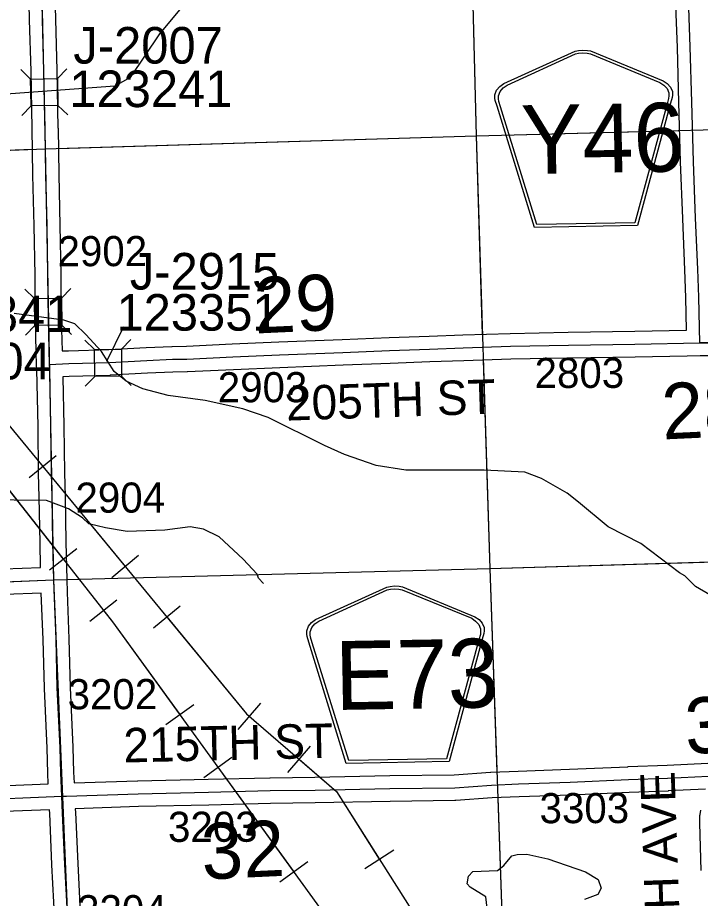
# Model space of a CAD drawing. Extents: x 128.7 to 185.5, y -21.4 to 12.6.
# Drawn here: x 141.042 to 142.63, y -7.251 to -5.204 of the extents above; entities that cross this region are included whole.
import ezdxf

# ---------------------------------------------------------------- set-up
doc = ezdxf.new("R2010")
doc.units = 0
for name, color, linetype in [('tdCoHydroRiver', 7, 'Continuous'), ('tdCoPipe', 7, 'Continuous'), ('tdCoSecRdNmbr', 7, 'Continuous'), ('tdCoSecRdTxt', 7, 'Continuous'), ('tdCoSecRteBand', 7, 'Continuous'), ('tdCoSecRteCL', 7, 'Continuous'), ('tdCoSectLine', 7, 'Continuous'), ('tdCoSectLinePart', 7, 'Continuous'), ('tdCoSectNmbr', 7, 'Continuous'), ('tdCoShieldCoRte', 7, 'Continuous'), ('tdCoStrucSec', 7, 'Continuous'), ('tdCoStrucSecCoName', 7, 'Continuous'), ('tdCoStrucSecFHWANum', 7, 'Continuous'), ('tdCoSurfAsphalt', 7, 'Continuous'), ('tdCoSurfGravel', 7, 'Continuous')]:
    doc.layers.add(name, color=color, linetype=linetype)

msp = doc.modelspace()

# ---------------------------------------------------------------- linework, layer by layer
at = {"layer": 'tdCoHydroRiver'}
for points in [[(141.4387, -5.1614), (141.3718, -5.2424), (141.304, -5.3439), (141.2683, -5.364), (140.7739, -5.4), (140.7236, -5.4063)], [(142.6995, -6.5741), (142.6185, -6.5264), (142.5938, -6.502), (142.5809, -6.4945), (142.4912, -6.4266), (142.4153, -6.3882), (142.3466, -6.3306), (142.3203, -6.3094), (142.2601, -6.2753), (142.2213, -6.2609), (142.127, -6.2564), (141.9446, -6.2561), (141.8761, -6.2457), (141.8022, -6.2198), (141.7555, -6.1992), (141.6251, -6.1339), (141.5659, -6.1137), (141.4781, -6.0943), (141.3922, -6.0828), (141.3331, -6.0673), (141.2945, -6.0496), (141.267, -6.0268), (141.2371, -5.9804), (141.2011, -5.9405), (141.1751, -5.9161), (141.1496, -5.9074), (141.0339, -5.8921)], [(141.6141, -6.5196), (141.6026, -6.5073), (141.5992, -6.498), (141.5665, -6.4627), (141.5112, -6.4108), (141.4744, -6.393), (141.4438, -6.3876), (141.3848, -6.3958), (141.2968, -6.3985), (141.2469, -6.3905), (141.2082, -6.3807), (141.1933, -6.3669), (141.1607, -6.3459), (141.109, -6.327), (140.8826, -6.3245)], [(142.1337, -7.2743), (142.1313, -7.2476), (142.0943, -7.2251), (142.0877, -7.2175), (142.0903, -7.2), (142.101, -7.1886), (142.1577, -7.1868), (142.1731, -7.1752), (142.1913, -7.1525), (142.2038, -7.149), (142.2259, -7.1482), (142.2752, -7.1592), (142.363, -7.1895), (142.392, -7.2075), (142.3989, -7.2278), (142.3915, -7.2422), (142.3603, -7.2543)]]:
    msp.add_lwpolyline(points, dxfattribs=at)
at = {"layer": 'tdCoPipe'}
for p, q in [((141.0694, -6.273), (141.1315, -6.2218)), ((141.1166, -6.4879), (141.1796, -6.4382)), ((141.261, -6.5053), (141.3232, -6.454)), ((141.2104, -6.6069), (141.2733, -6.5572)), ((141.3578, -6.6227), (141.4199, -6.5715)), ((141.3866, -6.8476), (141.4516, -6.8005)), ((141.5552, -6.8588), (141.608, -6.7978)), ((141.6702, -6.9584), (141.7229, -6.8975)), ((141.4755, -6.9703), (141.5404, -6.9232)), ((141.8493, -7.1819), (141.9173, -7.1387)), ((141.6516, -7.2132), (141.7167, -7.166))]:
    msp.add_line(p, q, dxfattribs=at)
for points in [[(133.5703, 0.7502), (134.415, 0.1836), (134.5616, 0.095), (136.3082, -1.518), (137.2828, -2.2589), (137.4566, -2.6804), (137.8852, -3.0711), (138.1505, -3.1526), (138.4929, -3.4522), (138.721, -3.6658), (139.3396, -4.5801), (139.8377, -5.1477), (140.0414, -5.3544), (140.3867, -5.5234), (140.8191, -5.9061), (141.5748, -6.8225), (141.7836, -7.0033), (142.3273, -7.8596)], [(133.6945, 0.4089), (135.1153, -0.6342), (137.1324, -2.3792), (137.5288, -2.9528), (138.161, -3.328), (139.2218, -4.4833), (139.3397, -4.805), (140.8827, -6.1264), (141.2631, -6.6089), (142.2971, -8.0348), (142.3319, -8.2734), (143.9392, -9.367), (143.9927, -9.5975), (145.829, -10.533), (147.4283, -11.2406), (148.0149, -11.3532), (148.9915, -11.5772), (150.6773, -11.7094), (151.6631, -11.8649), (152.1578, -12.9549), (152.0489, -14.0003)], [(140.9623, -6.2274), (141.1481, -6.463)], [(141.1005, -6.2474), (141.2921, -6.4797)], [(141.2419, -6.582), (141.2631, -6.6089), (141.4191, -6.8241)], [(141.3889, -6.597), (141.5748, -6.8225), (141.5816, -6.8283)], [(141.6966, -6.9279), (141.7836, -7.0033), (141.8833, -7.1603)], [(141.508, -6.9467), (141.6842, -7.1896)]]:
    msp.add_lwpolyline(points, dxfattribs=at)
at = {"layer": 'tdCoSecRteBand'}
for points in [[(141.0099, -6.4855), (141.0957, -6.4822), (141.0957, -6.4817), (141.0944, -6.4251), (141.0944, -6.425), (141.0944, -6.4249), (141.0924, -6.3188), (141.091, -6.2637), (141.091, -6.2634), (141.091, -6.2632), (141.0897, -6.1546), (141.0868, -6.0224), (141.0865, -6.0115), (141.0852, -5.9818), (141.0857, -5.9818), (141.0838, -5.906), (141.0838, -5.9058), (141.0838, -5.9056), (141.0828, -5.8031), (141.0806, -5.6886), (141.0779, -5.5703), (141.0779, -5.5702), (141.0779, -5.5701), (141.0762, -5.4624), (141.0735, -5.3289), (141.0702, -5.2099), (141.0702, -5.2099), (141.0702, -5.2098), (141.0675, -5.0934)], [(141.1275, -5.0921), (141.1302, -5.2083), (141.1334, -5.3274), (141.1334, -5.3275), (141.1334, -5.3276), (141.1361, -5.4613), (141.1362, -5.4613), (141.1362, -5.4614), (141.1379, -5.5691), (141.1406, -5.6873), (141.1406, -5.6874), (141.1406, -5.6874), (141.1428, -5.8021), (141.1428, -5.8022), (141.1428, -5.8024), (141.1438, -5.9047), (141.1457, -5.9792)], [(141.1457, -5.9792), (141.16, -5.9785), (141.1602, -5.9785), (141.1605, -5.9785), (141.2545, -5.9758), (141.3412, -5.9711), (141.3413, -5.9711), (141.3415, -5.9711), (141.4006, -5.9684), (141.4011, -5.9684), (141.4016, -5.9684), (141.4351, -5.9679), (141.5411, -5.9627), (141.5412, -5.9627), (141.5413, -5.9627), (141.6496, -5.9583), (141.6496, -5.9583), (141.6496, -5.9583), (141.7971, -5.9524), (141.9058, -5.9479), (141.9059, -5.9479), (141.906, -5.9479), (141.9988, -5.9447), (141.9988, -5.9447), (142.0774, -5.942), (142.0774, -5.942), (142.0774, -5.942), (142.1872, -5.9383), (142.1874, -5.9383), (142.1876, -5.9383), (142.3222, -5.9356), (142.3223, -5.9356), (142.3224, -5.9356), (142.4772, -5.9334), (142.5977, -5.9311), (142.5959, -5.8549), (142.594, -5.7904), (142.5888, -5.6717), (142.5888, -5.6716), (142.5888, -5.6715), (142.5839, -5.5398), (142.5839, -5.5397), (142.5838, -5.5395), (142.5801, -5.4014), (142.5765, -5.2736), (142.5713, -5.1374)], [(142.6519, -5.9902), (142.6291, -5.9906), (142.5992, -5.9913), (142.5992, -5.9911), (142.4783, -5.9934), (142.4782, -5.9934), (142.4781, -5.9934), (142.3234, -5.9956), (142.189, -5.9983), (142.0795, -6.002), (142.0008, -6.0047), (141.9082, -6.0079), (141.7995, -6.0123), (141.7995, -6.0123), (141.7995, -6.0123), (141.6521, -6.0182), (141.5439, -6.0227), (141.4375, -6.0279), (141.437, -6.0279), (141.4365, -6.0279), (141.4029, -6.0284), (141.3443, -6.0311), (141.2574, -6.0357), (141.257, -6.0358), (141.2566, -6.0358), (141.1624, -6.0385), (141.1472, -6.0391), (141.1472, -6.0397), (141.1472, -6.0397), (141.1497, -6.1534), (141.1497, -6.1536), (141.1497, -6.1538), (141.1509, -6.2623), (141.1524, -6.3173), (141.1524, -6.3174), (141.1524, -6.3175), (141.1544, -6.4238), (141.1563, -6.5101), (141.1575, -6.5399), (141.1571, -6.5399), (141.1615, -6.6478), (141.1615, -6.648), (141.1615, -6.6483), (141.1645, -6.7611), (141.1709, -6.8997), (141.1709, -6.9), (141.1709, -6.9003), (141.1724, -6.9582), (141.1736, -6.9827), (141.1736, -6.983), (141.1738, -6.9829), (141.1738, -6.9831)], [(140.9252, -6.9928), (141.1136, -6.9853), (141.1124, -6.9607), (141.1124, -6.9604), (141.1124, -6.96), (141.1109, -6.9021), (141.1045, -6.7636), (141.1045, -6.7633), (141.1045, -6.763), (141.1016, -6.65), (141.0972, -6.5422), (141.0123, -6.5454)], [(141.1738, -6.9831), (141.3211, -6.978), (141.3213, -6.978), (141.3215, -6.978), (141.4852, -6.9746), (141.6287, -6.9709), (141.6289, -6.9709), (141.6291, -6.9709), (141.7333, -6.9696), (141.9075, -6.9659), (141.9076, -6.9659), (141.9078, -6.9659), (142.0575, -6.9642), (142.1417, -6.9581), (142.1421, -6.9581), (142.1426, -6.9581), (142.206, -6.9554), (142.2061, -6.9554), (142.2062, -6.9554), (142.3257, -6.9512), (142.4614, -6.9453), (142.4615, -6.9453), (142.4616, -6.9452), (142.5525, -6.9418), (142.6473, -6.9374)], [(142.642, -6.9977), (142.5551, -7.0017), (142.555, -7.0017), (142.5549, -7.0018), (142.4639, -7.0052), (142.3281, -7.0111), (142.328, -7.0111), (142.3279, -7.0111), (142.2084, -7.0153), (142.1456, -7.018), (142.061, -7.0241), (142.06, -7.0242), (142.0591, -7.0242), (141.9086, -7.0259), (141.7344, -7.0296), (141.7343, -7.0296), (141.7341, -7.0296), (141.63, -7.0309), (141.4867, -7.0346), (141.4866, -7.0346), (141.4865, -7.0346), (141.323, -7.038), (141.1764, -7.043), (141.1768, -7.0516), (141.1768, -7.0516), (141.1768, -7.0517), (141.182, -7.1702), (141.1886, -7.3005)], [(141.1287, -7.3034), (141.1221, -7.1731), (141.1221, -7.173), (141.1221, -7.1729), (141.1169, -7.0543), (141.1164, -7.0453), (140.9276, -7.0528)], [(142.6319, -7.1867), (142.6289, -7.0769), (142.6289, -7.0765), (142.6289, -7.0761), (142.6289, -7.0606), (142.6289, -7.0585), (142.6292, -7.0564), (142.6307, -7.046)]]:
    msp.add_lwpolyline(points, dxfattribs=at)
at = {"layer": 'tdCoSecRteCL'}
for points in [[(142.6285, -5.9606), (142.6259, -5.8541), (142.6239, -5.7893), (142.6188, -5.6704), (142.6138, -5.5387), (142.6101, -5.4006), (142.6064, -5.2726), (142.6013, -5.1362), (142.5973, -4.9905), (142.5939, -4.8541), (142.5904, -4.7237), (142.5862, -4.5737), (142.5829, -4.4562)], [(141.1165, -6.0105), (141.1138, -5.9053), (141.1128, -5.8027), (141.1106, -5.688), (141.1079, -5.5696), (141.1062, -5.4619), (141.1034, -5.3282), (141.1002, -5.2091), (141.0975, -5.0927), (141.096, -5.0177), (141.0938, -4.9233), (141.0909, -4.8057), (141.0884, -4.6981), (141.0877, -4.6525), (141.0857, -4.5526), (141.0847, -4.5087)], [(143.1324, -6.2025), (143.129, -6.1052), (143.1253, -5.9789), (143.1243, -5.9636), (143.1226, -5.9572), (143.1207, -5.9559), (143.1172, -5.9535), (143.1095, -5.9525), (142.9196, -5.9557), (142.8158, -5.9572), (142.6513, -5.9602), (142.6285, -5.9606)], [(141.1165, -6.0105), (141.1613, -6.0085), (141.2558, -6.0058), (141.3428, -6.0011), (141.402, -5.9984), (141.436, -5.9979), (141.5426, -5.9927), (141.6508, -5.9883), (141.7983, -5.9824), (141.9071, -5.9779), (141.9998, -5.9747), (142.0785, -5.972), (142.1882, -5.9683), (142.3228, -5.9656), (142.4777, -5.9634), (142.6285, -5.9606)], [(141.1264, -6.511), (141.1244, -6.4244), (141.1224, -6.3181), (141.121, -6.2629), (141.1197, -6.1541), (141.1168, -6.0217), (141.1165, -6.0105)], [(140.1445, -6.552), (140.2352, -6.5505), (140.3487, -6.5458), (140.4614, -6.5411), (140.5709, -6.5357), (140.6786, -6.531), (140.851, -6.5224), (141.011, -6.5155), (141.1264, -6.511)], [(141.145, -7.0141), (141.1424, -6.9593), (141.1409, -6.9011), (141.1345, -6.7622), (141.1316, -6.649), (141.1269, -6.5336), (141.1264, -6.511)], [(141.145, -7.0141), (141.1555, -7.0137), (141.3222, -7.008), (141.4859, -7.0046), (141.6294, -7.0009), (141.7338, -6.9996), (141.9081, -6.9959), (142.0588, -6.9942), (142.1439, -6.988), (142.2072, -6.9853), (142.3268, -6.9811), (142.4627, -6.9752), (142.5537, -6.9718), (142.6487, -6.9673), (142.6701, -6.9666), (142.692, -6.9665)], [(140.1593, -7.0472), (140.2568, -7.046), (140.4598, -7.0408), (140.5981, -7.0356), (140.6492, -7.0342), (140.6874, -7.0329), (140.7727, -7.0285), (140.9264, -7.0228), (141.145, -7.0141)], [(141.1682, -7.5201), (141.1656, -7.466), (141.1602, -7.3415), (141.1587, -7.3021), (141.152, -7.1716), (141.1468, -7.053), (141.145, -7.0141)]]:
    msp.add_lwpolyline(points, dxfattribs=at)
at = {"layer": 'tdCoSectLine'}
for points in [[(142.0831, -4.4739), (142.1081, -5.479)], [(141.0843, -4.5087), (141.1065, -5.5092)], [(142.1081, -5.479), (143.106, -5.4528)], [(141.1065, -5.5092), (142.1081, -5.479)], [(142.1081, -5.479), (142.1399, -6.485)], [(140.1169, -5.5472), (141.1065, -5.5092)], [(141.1065, -5.5092), (141.126, -6.511)], [(142.1399, -6.485), (143.1414, -6.4548)], [(141.126, -6.511), (142.1399, -6.485)], [(142.1399, -6.485), (142.1753, -7.4874)], [(140.1441, -6.552), (141.126, -6.511)], [(141.126, -6.511), (141.1678, -7.5201)]]:
    msp.add_lwpolyline(points, dxfattribs=at)
at = {"layer": 'tdCoSectLinePart'}
for points in [[(142.0839, -4.5034), (142.1081, -5.479)], [(141.1364, -5.5083), (142.1081, -5.479)], [(142.1081, -5.479), (142.5815, -5.4666)], [(142.1081, -5.479), (142.1227, -5.9405)], [(140.1472, -5.546), (141.0767, -5.5103)], [(142.1246, -6.0004), (142.1399, -6.485)], [(142.1399, -6.485), (143.1115, -6.4557)], [(141.156, -6.5103), (142.1399, -6.485)], [(142.1399, -6.485), (142.1566, -6.9575)], [(142.1587, -7.0174), (142.1753, -7.4874)]]:
    msp.add_lwpolyline(points, dxfattribs=at)
at = {"layer": 'tdCoShieldCoRte'}
for points in [[(142.244, -5.6919), (142.1571, -5.4105), (142.153, -5.3974), (142.1522, -5.3916), (142.1521, -5.3837), (142.1561, -5.3734), (142.1633, -5.3647), (142.1727, -5.3579), (142.3387, -5.2826), (142.3462, -5.2809), (142.3566, -5.2798), (142.367, -5.2805), (142.3746, -5.282), (142.5431, -5.3514), (142.5528, -5.3579), (142.5602, -5.3663), (142.5646, -5.3765), (142.5648, -5.3844), (142.5641, -5.3903), (142.5605, -5.4035), (142.4835, -5.6878)], [(142.2498, -5.6855), (142.1652, -5.4117), (142.1613, -5.3991), (142.1605, -5.3935), (142.1604, -5.386), (142.1643, -5.376), (142.1711, -5.3677), (142.1802, -5.3612), (142.3395, -5.2889), (142.3467, -5.2872), (142.3567, -5.2862), (142.3667, -5.2869), (142.374, -5.2883), (142.5357, -5.355), (142.545, -5.3612), (142.5522, -5.3692), (142.5564, -5.379), (142.5565, -5.3866), (142.5559, -5.3922), (142.5524, -5.4049), (142.4775, -5.6815)], [(141.8063, -6.9375), (141.7194, -6.6561), (141.7153, -6.643), (141.7145, -6.6371), (141.7144, -6.6293), (141.7184, -6.6189), (141.7256, -6.6103), (141.735, -6.6034), (141.901, -6.5282), (141.9085, -6.5264), (141.9189, -6.5253), (141.9293, -6.5261), (141.9369, -6.5276), (142.1054, -6.597), (142.1151, -6.6035), (142.1225, -6.6118), (142.1269, -6.6221), (142.1271, -6.6299), (142.1264, -6.6358), (142.1228, -6.649), (142.0458, -6.9333)], [(141.8121, -6.931), (141.7275, -6.6572), (141.7236, -6.6446), (141.7228, -6.639), (141.7227, -6.6315), (141.7266, -6.6215), (141.7334, -6.6133), (141.7425, -6.6067), (141.9018, -6.5345), (141.909, -6.5328), (141.919, -6.5317), (141.929, -6.5324), (141.9363, -6.5339), (142.098, -6.6005), (142.1073, -6.6067), (142.1145, -6.6148), (142.1187, -6.6246), (142.1188, -6.6321), (142.1182, -6.6378), (142.1147, -6.6505), (142.0398, -6.9271)]]:
    msp.add_lwpolyline(points, close=True, dxfattribs=at)
at = {"layer": 'tdCoStrucSec'}
for p, q in [((141.0721, -5.3471), (141.0496, -5.3254)), ((141.1347, -5.3459), (141.1564, -5.3233)), ((141.0734, -5.4097), (141.0517, -5.4323)), ((141.136, -5.4084), (141.1586, -5.4301)), ((141.0817, -5.8573), (141.0593, -5.8353)), ((141.1443, -5.8567), (141.1662, -5.8343)), ((141.0823, -5.9199), (141.0603, -5.9422)), ((141.1449, -5.9193), (141.1672, -5.9412)), ((141.2209, -5.9757), (141.1986, -5.9538)), ((141.2835, -5.9751), (141.3054, -5.9527)), ((141.2215, -6.0383), (141.1996, -6.0606)), ((141.2841, -6.0377), (141.3065, -6.0596))]:
    msp.add_line(p, q, dxfattribs=at)
for points in [[(141.0734, -5.4097), (141.0721, -5.3471), (141.1347, -5.3459), (141.136, -5.4084)], [(141.0823, -5.9199), (141.0817, -5.8573), (141.1443, -5.8567), (141.1449, -5.9193)], [(141.2215, -6.0383), (141.2209, -5.9757), (141.2835, -5.9751), (141.2841, -6.0377)]]:
    msp.add_lwpolyline(points, close=True, dxfattribs=at)
at = {"layer": 'tdCoStrucSecFHWANum'}
msp.add_line((141.2881, -5.9228), (141.2486, -6.0038), dxfattribs=at)
at = {"layer": 'tdCoSurfAsphalt'}
msp.add_lwpolyline([(141.1587, -7.3021), (141.152, -7.1716), (141.1468, -7.053), (141.145, -7.0141), (141.1424, -6.9593), (141.1409, -6.9011), (141.1345, -6.7622), (141.1316, -6.649), (141.1269, -6.5336), (141.1264, -6.511), (141.1244, -6.4244), (141.1224, -6.3181), (141.121, -6.2629), (141.1197, -6.1541), (141.1168, -6.0217), (141.1165, -6.0105), (141.1138, -5.9053), (141.1128, -5.8027), (141.1106, -5.688), (141.1079, -5.5696), (141.1062, -5.4619), (141.1034, -5.3282), (141.1002, -5.2091), (141.0975, -5.0927)], dxfattribs=at)
at = {"layer": 'tdCoSurfGravel'}
for points in [[(142.6285, -5.9606), (142.6259, -5.8541), (142.6239, -5.7893), (142.6188, -5.6704), (142.6138, -5.5387), (142.6101, -5.4006), (142.6064, -5.2726), (142.6013, -5.1362), (142.5973, -4.9905), (142.5939, -4.8541), (142.5904, -4.7237), (142.5862, -4.5737), (142.5829, -4.4562)], [(142.6285, -5.9606), (142.6513, -5.9602), (142.8158, -5.9572), (142.9196, -5.9557), (143.1095, -5.9525), (143.1172, -5.9535), (143.1207, -5.9559)], [(141.1165, -6.0105), (141.1613, -6.0085), (141.2558, -6.0058), (141.3428, -6.0011), (141.402, -5.9984), (141.436, -5.9979), (141.5426, -5.9927), (141.6508, -5.9883), (141.7983, -5.9824), (141.9071, -5.9779), (141.9998, -5.9747), (142.0785, -5.972), (142.1882, -5.9683), (142.3228, -5.9656), (142.4777, -5.9634), (142.6285, -5.9606)], [(140.1445, -6.552), (140.2352, -6.5505), (140.3487, -6.5458), (140.4614, -6.5411), (140.5709, -6.5357), (140.6786, -6.531), (140.851, -6.5224), (141.011, -6.5155), (141.1264, -6.511)], [(141.145, -7.0141), (141.1555, -7.0137), (141.3222, -7.008), (141.4859, -7.0046), (141.6294, -7.0009), (141.7338, -6.9996), (141.9081, -6.9959), (142.0588, -6.9942), (142.1439, -6.988), (142.2072, -6.9853), (142.3268, -6.9811), (142.4627, -6.9752), (142.5537, -6.9718), (142.6487, -6.9673), (142.6701, -6.9666), (142.692, -6.9665), (142.7192, -6.9663), (142.8149, -6.9641), (142.9115, -6.9622), (143.0376, -6.9592), (143.1583, -6.9564), (143.1583, -6.9564)], [(140.1593, -7.0472), (140.2568, -7.046), (140.4598, -7.0408), (140.5981, -7.0356), (140.6492, -7.0342), (140.6874, -7.0329), (140.7727, -7.0285), (140.9264, -7.0228), (141.145, -7.0141), (141.145, -7.0141)]]:
    msp.add_lwpolyline(points, dxfattribs=at)

# ---------------------------------------------------------------- texts
at = {"layer": 'tdCoSecRdNmbr'}
for s, rotation, p in [('2902', 0.1074, (141.1352, -5.7823)), ('2803', 0.108, (142.2444, -6.0653)), ('2903', 0.1077, (141.5077, -6.0986)), ('2904', 0.1074, (141.1768, -6.3551)), ('3202', 0.1074, (141.1586, -6.8119)), ('3303', 0.108, (142.256, -7.0767)), ('3203', 0.1075, (141.392, -7.1201)), ('3204', 0.1073, (141.1806, -7.3139))]:
    msp.add_text(s, height=0.07, rotation=rotation, dxfattribs=at).set_placement(p)
at = {"layer": 'tdCoSecRdTxt'}
for s, rotation, p in [('205TH ST', 1.957, (141.6676, -6.1411)), ('215TH ST', 1.3063, (141.2892, -6.9356)), ('185TH AVE', 92, (142.5895, -7.5199))]:
    msp.add_text(s, height=0.08, rotation=rotation, dxfattribs=at).set_placement(p)
at = {"layer": 'tdCoSectNmbr'}
for s, rotation, p in [('29', 2.6601, (141.5946, -5.9387)), ('28', 2.6606, (142.5427, -6.1849)), ('33', 2.6606, (142.5964, -6.9159)), ('32', 2.66, (141.4722, -7.2077))]:
    msp.add_text(s, height=0.13, rotation=rotation, dxfattribs=at).set_placement(p)
at = {"layer": 'tdCoShieldCoRte'}
for s, p in [('Y46', (142.2137, -5.5682)), ('E73', (141.7815, -6.8136))]:
    msp.add_text(s, height=0.16, rotation=1, dxfattribs=at).set_placement(p)
at = {"layer": 'tdCoStrucSecCoName'}
for s, p in [('J-2007', (141.1718, -5.3113)), ('J-2915', (141.3032, -5.8364)), ('J-2904', (140.772, -6.0451))]:
    msp.add_text(s, height=0.085, dxfattribs=at).set_placement(p)
at = {"layer": 'tdCoStrucSecFHWANum'}
for s, p in [('123241', (141.1624, -5.4124)), ('123341', (140.7904, -5.9353)), ('123351', (141.2721, -5.9319))]:
    msp.add_text(s, height=0.085, dxfattribs=at).set_placement(p)

doc.saveas('drawing.dxf')
